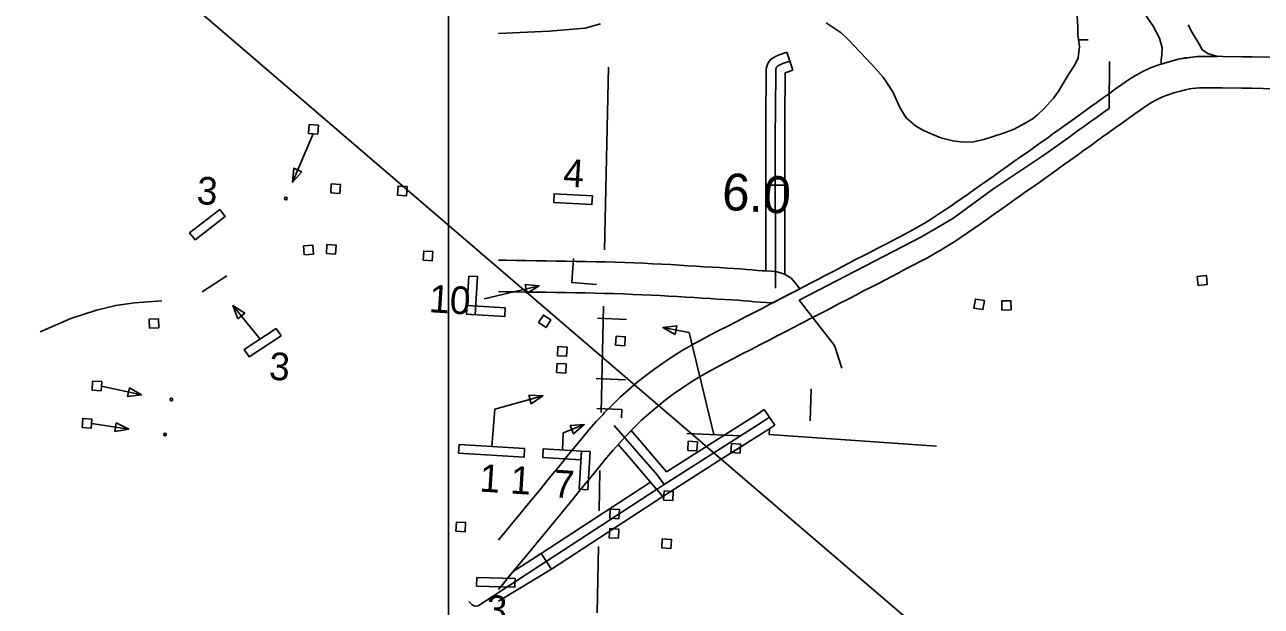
# Model space of a CAD drawing. Extents: x 1366406 to 1373462, y 376856 to 381998.
# Drawn here: x 1368936.1 to 1369095.2, y 379869.7 to 379944.6 of the extents above; entities that cross this region are included whole.
import ezdxf

# ---------------------------------------------------------------- set-up
doc = ezdxf.new("R2010")
doc.units = 0
for name, color, linetype in [('10', 7, 'Continuous'), ('31', 7, 'Continuous'), ('34', 7, 'Continuous'), ('35', 7, 'Continuous'), ('45', 7, 'Continuous'), ('48', 7, 'Continuous'), ('5', 7, 'Continuous'), ('56', 7, 'Continuous'), ('6', 7, 'Continuous'), ('Default', 7, 'Continuous'), ('R_No Plot', 7, 'Continuous')]:
    doc.layers.add(name, color=color, linetype=linetype)

msp = doc.modelspace()

# ---------------------------------------------------------------- linework, layer by layer
at = {"layer": '10'}
for points in [[(1369033.63, 380012.12), (1369043.27, 379998.36), (1369052.52, 379985.21), (1369060.1, 379974.41), (1369067.67, 379963.77), (1369075.99, 379952.24), (1369081.27, 379944.42), (1369082.11, 379942.87)], [(1369089.54, 379940.5), (1369088.32, 379940.88), (1369087.83, 379941.17), (1369087.6, 379941.38), (1369087.16, 379942.15), (1369086.57, 379943.17), (1369086.31, 379943.59), (1369085.79, 379944.58)], [(1369082.11, 379942.87), (1369082.42, 379941.6), (1369082.4, 379940.75), (1369082.32, 379940.04), (1369082.3, 379939.52), (1369084.49, 379940.13), (1369086.99, 379940.48), (1369089.54, 379940.5)], [(1369033.94, 379909.61), (1369034.29, 379909.79), (1369035.34, 379910.33), (1369036.37, 379910.86), (1369037.36, 379911.37), (1369038.31, 379911.87), (1369038.97, 379912.25), (1369040.28, 379912.9), (1369041.2, 379913.39), (1369042.14, 379913.89), (1369043.07, 379914.37), (1369043.98, 379914.83), (1369044.89, 379915.3), (1369045.78, 379915.76), (1369046.69, 379916.24), (1369047.6, 379916.72), (1369048.51, 379917.19), (1369049.39, 379917.65), (1369050.25, 379918.12), (1369051.11, 379918.6), (1369051.95, 379919.09), (1369052.75, 379919.58), (1369053.54, 379920.08), (1369054.32, 379920.6), (1369055.11, 379921.13), (1369055.9, 379921.67), (1369056.7, 379922.23), (1369057.51, 379922.81), (1369058.34, 379923.4), (1369059.18, 379923.99), (1369060.01, 379924.58), (1369060.85, 379925.17), (1369061.69, 379925.77), (1369062.52, 379926.36), (1369063.36, 379926.95), (1369064.21, 379927.55), (1369065.05, 379928.14), (1369065.89, 379928.74), (1369066.71, 379929.33), (1369067.53, 379929.91), (1369068.34, 379930.49), (1369069.16, 379931.08), (1369069.97, 379931.66), (1369070.79, 379932.24), (1369071.59, 379932.82), (1369072.4, 379933.41), (1369073.21, 379933.99), (1369074.02, 379934.58), (1369074.83, 379935.16), (1369075.65, 379935.74), (1369076.45, 379936.31), (1369077.26, 379936.89), (1369078.1, 379937.47), (1369079, 379938.04), (1369079.94, 379938.57), (1369080.92, 379939.02), (1369081.88, 379939.39), (1369082.8, 379939.69), (1369083.79, 379939.95), (1369084.49, 379940.13), (1369085.39, 379940.33)], [(1369085.39, 379940.33), (1369085.93, 379940.38), (1369086.99, 379940.48), (1369089.12, 379940.52), (1369090.23, 379940.49), (1369092.73, 379940.47), (1369094, 379940.46), (1369097, 379940.39)], [(1369086.15, 379936.35), (1369085.44, 379936.19), (1369084.81, 379936.03), (1369083.95, 379935.8), (1369083.22, 379935.57), (1369082.49, 379935.29), (1369081.79, 379934.96), (1369081.08, 379934.56), (1369080.35, 379934.1), (1369079.6, 379933.58), (1369078.8, 379933.01), (1369077.99, 379932.43), (1369077.18, 379931.86), (1369076.38, 379931.29), (1369075.58, 379930.71), (1369074.77, 379930.13), (1369073.96, 379929.54), (1369073.15, 379928.95), (1369072.33, 379928.37), (1369071.52, 379927.79), (1369070.7, 379927.2), (1369069.88, 379926.61), (1369069.06, 379926.03), (1369068.23, 379925.44), (1369067.39, 379924.84), (1369066.55, 379924.24), (1369065.7, 379923.64), (1369064.86, 379923.05), (1369064.02, 379922.46), (1369063.19, 379921.87), (1369062.35, 379921.27), (1369061.51, 379920.68), (1369060.68, 379920.09), (1369059.86, 379919.51), (1369059.03, 379918.92), (1369058.21, 379918.34), (1369057.39, 379917.78), (1369056.57, 379917.23), (1369055.74, 379916.68), (1369054.89, 379916.14), (1369054.01, 379915.61), (1369053.12, 379915.09), (1369052.22, 379914.58), (1369051.3, 379914.08), (1369050.39, 379913.6), (1369049.47, 379913.13), (1369048.57, 379912.65), (1369047.66, 379912.17), (1369046.75, 379911.7), (1369045.83, 379911.23), (1369044.92, 379910.76), (1369044.01, 379910.3), (1369043.09, 379909.81), (1369042.13, 379909.3), (1369040.89, 379908.68), (1369040.26, 379908.32), (1369039.23, 379907.78), (1369038.22, 379907.26), (1369037.19, 379906.73), (1369036.14, 379906.19), (1369035.8, 379906.02)], [(1369096.92, 379936.34), (1369093.92, 379936.41), (1369092.69, 379936.42), (1369090.15, 379936.44), (1369089.1, 379936.47), (1369087.22, 379936.44), (1369086.31, 379936.35), (1369085.9, 379936.31)], [(1368997.05, 379914.26), (1368997.97, 379914.25), (1368999.28, 379914.23), (1369000.58, 379914.21), (1369001.88, 379914.19), (1369003.17, 379914.17), (1369004.45, 379914.15), (1369005.74, 379914.14), (1369007.02, 379914.11), (1369008.29, 379914.09), (1369009.55, 379914.06), (1369010.8, 379914.03), (1369012.04, 379914), (1369013.28, 379913.96), (1369014.5, 379913.91), (1369015.7, 379913.86), (1369016.88, 379913.81), (1369018.05, 379913.75), (1369019.2, 379913.69), (1369020.32, 379913.62), (1369021.43, 379913.55), (1369022.49, 379913.48), (1369023.51, 379913.42), (1369024.52, 379913.36), (1369025.49, 379913.3), (1369026.42, 379913.25), (1369027.31, 379913.19), (1369028.15, 379913.13), (1369028.95, 379913.07), (1369029.7, 379913.01), (1369030.37, 379912.95), (1369030.96, 379912.9), (1369031.52, 379912.87), (1369032.13, 379912.84), (1369032.9, 379912.76), (1369033.83, 379912.48), (1369034.68, 379911.93), (1369035.27, 379911.31), (1369035.8, 379910.56)], [(1369035.8, 379910.56), (1369032.33, 379908.77), (1369030.7, 379908.86), (1369030.02, 379908.91), (1369029.34, 379908.97), (1369028.62, 379909.03), (1369027.86, 379909.09), (1369027.04, 379909.15), (1369026.16, 379909.2), (1369025.24, 379909.26), (1369024.29, 379909.32), (1369023.28, 379909.37), (1369022.24, 379909.44), (1369021.16, 379909.51), (1369020.07, 379909.58), (1369018.97, 379909.64), (1369017.84, 379909.7), (1369016.69, 379909.76), (1369015.52, 379909.81), (1369014.33, 379909.86), (1369013.13, 379909.91), (1369011.92, 379909.95), (1369010.7, 379909.98), (1369009.46, 379910.01), (1369008.21, 379910.04), (1369006.94, 379910.06), (1369005.68, 379910.09), (1369004.4, 379910.1), (1369003.11, 379910.12), (1369001.81, 379910.14), (1369000.52, 379910.16), (1368999.22, 379910.18), (1368997.93, 379910.2), (1368997.05, 379910.21)], [(1368997.05, 379878.21), (1368997.11, 379878.29), (1368998.01, 379879.37), (1368998.9, 379880.46), (1368999.8, 379881.56), (1369000.7, 379882.65), (1369001.6, 379883.74), (1369002.49, 379884.82), (1369003.37, 379885.91), (1369004.26, 379887), (1369005.14, 379888.09), (1369006.02, 379889.17), (1369006.91, 379890.26), (1369007.8, 379891.35), (1369008.73, 379892.44), (1369009.67, 379893.51), (1369010.45, 379894.36), (1369010.66, 379894.58), (1369011.66, 379895.6), (1369012.69, 379896.6), (1369013.77, 379897.57), (1369014.86, 379898.51), (1369015.99, 379899.41), (1369017.14, 379900.28), (1369018.31, 379901.1), (1369019.5, 379901.88), (1369020.69, 379902.61), (1369021.88, 379903.31), (1369023.07, 379903.96), (1369024.25, 379904.59), (1369025.41, 379905.19), (1369026.55, 379905.78), (1369027.69, 379906.37), (1369028.82, 379906.96), (1369029.94, 379907.53), (1369031.04, 379908.1), (1369032.13, 379908.67), (1369034.15, 379909.72)], [(1369035.8, 379906.02), (1369034.01, 379905.08), (1369032.91, 379904.5), (1369031.79, 379903.93), (1369030.67, 379903.35), (1369029.54, 379902.77), (1369028.41, 379902.19), (1369027.27, 379901.6), (1369026.13, 379901.01), (1369025, 379900.4), (1369023.88, 379899.78), (1369022.77, 379899.14), (1369021.67, 379898.46), (1369020.59, 379897.75), (1369019.52, 379897), (1369018.47, 379896.21), (1369017.45, 379895.39), (1369016.44, 379894.53), (1369015.46, 379893.64), (1369014.51, 379892.73), (1369013.58, 379891.77), (1369013.41, 379891.59), (1369012.68, 379890.8), (1369011.79, 379889.79), (1369010.91, 379888.76), (1369010.04, 379887.7), (1369009.17, 379886.62), (1369008.29, 379885.53), (1369007.4, 379884.45), (1369006.52, 379883.35), (1369005.63, 379882.26), (1369004.73, 379881.17), (1369003.83, 379880.07), (1369002.93, 379878.98), (1369002.03, 379877.89), (1369001.13, 379876.8), (1369000.23, 379875.71), (1368999.33, 379874.63), (1368998.44, 379873.55), (1368997.56, 379872.46), (1368997.05, 379871.83)]]:
    msp.add_lwpolyline(points, dxfattribs=at)
at = {"layer": '31'}
for p, q in [((1369034.15, 379941.05), (1369034.93, 379938.75)), ((1369033.88, 379923.94), (1369031.45, 379923.94)), ((1369031.24, 379895.04), (1369032.61, 379893.03)), ((1369018.17, 379883.81), (1369016.62, 379885.69)), ((1369002.52, 379876.49), (1369003.85, 379874.46))]:
    msp.add_line(p, q, dxfattribs=at)
for points in [[(1369031.46, 379932.5), (1369031.49, 379938.26), (1369031.5, 379938.96), (1369031.68, 379939.59), (1369032.03, 379940.1), (1369032.58, 379940.47), (1369033.17, 379940.72), (1369034.15, 379941.05)], [(1369034.54, 379939.9), (1369033.61, 379939.58), (1369033.16, 379939.39), (1369032.9, 379939.22), (1369032.79, 379939.07), (1369032.71, 379938.79), (1369032.71, 379938.26), (1369032.65, 379929.87), (1369032.67, 379910.64)], [(1369034.93, 379938.75), (1369034.04, 379938.45), (1369033.93, 379938.4), (1369033.92, 379938.25), (1369033.89, 379932.49)], [(1369031.45, 379923.94), (1369031.44, 379929.87), (1369031.46, 379932.5)], [(1369033.89, 379932.49), (1369033.87, 379929.86), (1369033.88, 379923.94)], [(1369031.45, 379923.94), (1369031.45, 379915.39)], [(1369033.88, 379923.94), (1369033.88, 379915.39)], [(1369031.45, 379915.39), (1369031.46, 379912.87)], [(1369033.88, 379915.39), (1369033.89, 379912.44)], [(1369031.92, 379894.04), (1369031.02, 379893.42), (1369018.34, 379885.37), (1368994.43, 379869.76), (1368993.94, 379869.71), (1368993.66, 379869.88), (1368993.24, 379870.31)], [(1369024.07, 379890.45), (1369030.35, 379894.44), (1369031.24, 379895.04)], [(1369012.44, 379890.54), (1369014.1, 379892.33), (1369015.44, 379890.79), (1369018.68, 379887.02)], [(1369032.61, 379893.03), (1369031.68, 379892.41), (1369025.37, 379888.4)], [(1369016.62, 379885.69), (1369013.6, 379889.2), (1369012.44, 379890.54)], [(1369018.68, 379887.02), (1369024.07, 379890.45)], [(1369025.37, 379888.4), (1369019, 379884.35), (1369018.17, 379883.81)], [(1369016.62, 379885.69), (1369009.68, 379881.17)], [(1369018.17, 379883.81), (1369011.01, 379879.13)], [(1369009.68, 379881.17), (1369002.52, 379876.49)], [(1369011.01, 379879.13), (1369003.85, 379874.46)], [(1368997.05, 379871.83), (1368998.94, 379874.15), (1369002.52, 379876.49)], [(1369003.85, 379874.46), (1368997.05, 379870.34)]]:
    msp.add_lwpolyline(points, dxfattribs=at)
at = {"layer": '34'}
msp.add_lwpolyline([(1369037.26, 379897.67), (1369037.14, 379893.56)], dxfattribs=at)
at = {"layer": '35'}
for points in [[(1369071.45, 379946.32), (1369071.57, 379944.37), (1369071.6, 379943.3), (1369071.79, 379941.77), (1369071.61, 379940.33), (1369071.25, 379939.51), (1369070.26, 379937.97), (1369069.46, 379936.68), (1369069.13, 379936.09), (1369068.47, 379935.13), (1369067.21, 379933.75), (1369066.44, 379933.01), (1369065.83, 379932.49), (1369064.74, 379931.85), (1369063.4, 379931.14), (1369062, 379930.6), (1369059.47, 379929.81), (1369058.14, 379929.5), (1369056.85, 379929.46), (1369055.48, 379929.63), (1369053.97, 379930.03), (1369052.91, 379930.43), (1369051.66, 379931.02), (1369050.68, 379931.56), (1369049.49, 379932.58), (1369048.7, 379933.94), (1369047.77, 379935.95), (1369046.53, 379937.85), (1369045.1, 379939.48), (1369042, 379942.74), (1369041.13, 379943.52), (1369039.2, 379944.82)], [(1369010.16, 379944.68), (1369008.19, 379944.14), (1369003.56, 379943.74), (1368997.05, 379943.46)]]:
    msp.add_lwpolyline(points, dxfattribs=at)
at = {"layer": '45'}
msp.add_lwpolyline([(1369018.34, 379885.37), (1369017.44, 379886.6), (1369014.52, 379889.99), (1369011.93, 379892.98)], dxfattribs=at)
at = {"layer": '5'}
for points in [[(1369011.18, 379939.1), (1369010.69, 379915.58)], [(1369010.54, 379908.32), (1369010.26, 379894.66)], [(1369010.1, 379887.16), (1369009.99, 379881.99)], [(1369009.9, 379877.37), (1369009.72, 379868.86)]]:
    msp.add_lwpolyline(points, dxfattribs=at)
at = {"layer": '56'}
for points in [[(1368973.21, 379930.54), (1368970.56, 379924.3)], [(1369006.68, 379914.49), (1369006.5, 379911.37), (1369009.67, 379911.14)], [(1368962.09, 379912.23), (1368958.94, 379910.18)], [(1368995.2, 379909.3), (1369002.26, 379910.96)], [(1368953.75, 379909.02), (1368950.2, 379908.77), (1368947.81, 379908.44), (1368945.33, 379907.81), (1368942.04, 379906.76), (1368938.08, 379905.04)], [(1368966.4, 379904.1), (1368962.87, 379908.41)], [(1369009.79, 379906.78), (1369013.52, 379906.61)], [(1369024.74, 379891.79), (1369021.56, 379904.93), (1369018.19, 379905.58)], [(1369009.63, 379899.04), (1369013.37, 379898.87)], [(1368945.96, 379898.03), (1368951.11, 379896.91)], [(1368996.19, 379890.26), (1368996.58, 379895.06), (1369002.76, 379896.8)], [(1369009.71, 379895.17), (1369012.91, 379895.03), (1369012.85, 379893.95)], [(1368944.69, 379893.22), (1368949.48, 379892.51)], [(1369005.27, 379889.81), (1369005.38, 379892.02), (1369008.07, 379893.08)], [(1369021.27, 379891.95), (1369028.21, 379891.64)]]:
    msp.add_lwpolyline(points, dxfattribs=at)
for points in [[(1368972.62, 379930.58), (1368972.69, 379931.74), (1368973.87, 379931.67), (1368973.79, 379930.5)], [(1368971.76, 379925.66), (1368970.71, 379926.11), (1368970.56, 379924.3)], [(1368975.46, 379922.92), (1368975.53, 379924.09), (1368976.7, 379924.02), (1368976.63, 379922.85)], [(1368984.05, 379922.63), (1368984.12, 379923.8), (1368985.29, 379923.73), (1368985.22, 379922.56)], [(1369004.15, 379921.7), (1369004.21, 379922.82), (1369009.12, 379922.56), (1369009.06, 379921.43)], [(1368961.21, 379920.79), (1368961.89, 379919.9), (1368958, 379916.89), (1368957.31, 379917.78)], [(1368972.06, 379914.95), (1368971.97, 379916.11), (1368973.14, 379916.21), (1368973.23, 379915.04)], [(1368974.9, 379915.11), (1368974.97, 379916.28), (1368976.14, 379916.21), (1368976.07, 379915.04)], [(1368987.35, 379914.26), (1368987.42, 379915.43), (1368988.59, 379915.36), (1368988.52, 379914.19)], [(1368993.23, 379912.21), (1368994.35, 379912.14), (1368994.06, 379907.23), (1368992.94, 379907.3)], [(1369087.07, 379911.01), (1369086.95, 379912.17), (1369088.12, 379912.3), (1369088.24, 379911.13)], [(1369000.46, 379911.13), (1369000.72, 379910.01), (1369002.26, 379910.96)], [(1368963.51, 379906.71), (1368964.4, 379907.44), (1368962.87, 379908.41)], [(1368992.94, 379907.3), (1368993.01, 379908.42), (1368997.92, 379908.11), (1368997.85, 379906.99)], [(1369058.2, 379908.1), (1369058.4, 379909.25), (1369059.56, 379909.05), (1369059.36, 379907.9)], [(1369061.81, 379907.84), (1369061.8, 379909.01), (1369062.97, 379909.03), (1369062.99, 379907.86)], [(1368952.16, 379905.5), (1368952.12, 379906.67), (1368953.29, 379906.72), (1368953.34, 379905.55)], [(1369002.18, 379906.22), (1369002.82, 379907.2), (1369003.8, 379906.56), (1369003.16, 379905.58)], [(1368968.46, 379905.44), (1368969.07, 379904.5), (1368964.95, 379901.82), (1368964.33, 379902.76)], [(1369019.77, 379904.69), (1369019.98, 379905.82), (1369018.19, 379905.58)], [(1369012.12, 379903.3), (1369012.19, 379904.47), (1369013.36, 379904.39), (1369013.29, 379903.23)], [(1369004.62, 379901.96), (1369004.7, 379903.13), (1369005.87, 379903.06), (1369005.8, 379901.89)], [(1369004.52, 379899.79), (1369004.59, 379900.96), (1369005.76, 379900.89), (1369005.69, 379899.72)], [(1368944.75, 379897.52), (1368944.82, 379898.69), (1368946, 379898.62), (1368945.92, 379897.45)], [(1368949.55, 379897.84), (1368949.3, 379896.72), (1368951.11, 379896.91)], [(1369000.95, 379896.89), (1369001.26, 379895.78), (1369002.76, 379896.8)], [(1368943.48, 379892.71), (1368943.56, 379893.88), (1368944.73, 379893.8), (1368944.66, 379892.64)], [(1368947.86, 379893.33), (1368947.69, 379892.2), (1368949.48, 379892.51)], [(1369006.25, 379892.98), (1369006.68, 379891.91), (1369008.07, 379893.08)], [(1369021.39, 379889.77), (1369021.46, 379890.94), (1369022.63, 379890.87), (1369022.56, 379889.7)], [(1368991.91, 379889.41), (1368991.99, 379890.53), (1369000.4, 379889.99), (1369000.33, 379888.87)], [(1369002.74, 379888.84), (1369002.81, 379889.97), (1369007.72, 379889.66), (1369007.65, 379888.54)], [(1369007.71, 379889.68), (1369008.83, 379889.62), (1369008.54, 379884.7), (1369007.42, 379884.77)], [(1369026.95, 379889.48), (1369027.03, 379890.65), (1369028.2, 379890.58), (1369028.13, 379889.41)], [(1369018.29, 379883.37), (1369018.37, 379884.54), (1369019.54, 379884.47), (1369019.46, 379883.3)], [(1369011.36, 379881.03), (1369011.43, 379882.2), (1369012.6, 379882.13), (1369012.53, 379880.96)], [(1368991.57, 379879.37), (1368991.64, 379880.54), (1368992.81, 379880.46), (1368992.74, 379879.29)], [(1369011.3, 379878.52), (1369011.37, 379879.69), (1369012.54, 379879.61), (1369012.47, 379878.44)], [(1369018.05, 379877.2), (1369018.12, 379878.37), (1369019.29, 379878.29), (1369019.22, 379877.12)], [(1368994.23, 379872.28), (1368994.26, 379873.41), (1368999.18, 379873.26), (1368999.15, 379872.14)]]:
    msp.add_lwpolyline(points, close=True, dxfattribs=at)
for centre in [(1368969.69, 379922.21), (1368954.96, 379896.32), (1368954.14, 379891.82)]:
    msp.add_circle(centre, 0.169, dxfattribs=at)
at = {"layer": '6'}
msp.add_line((1369075.66, 379939.86), (1369075.6, 379933.81), dxfattribs=at)
for points in [[(1369071.68, 379942.66), (1369072.92, 379942.62)], [(1369070.28, 379929.99), (1369071.68, 379930.99), (1369072.5, 379931.58), (1369073.3, 379932.16), (1369074.11, 379932.74), (1369074.92, 379933.33), (1369075.6, 379933.81)], [(1369053.73, 379918.59), (1369055.5, 379919.64), (1369060.77, 379923.49), (1369067.19, 379927.79), (1369070.28, 379929.99)], [(1369035.75, 379909.11), (1369051.38, 379917.21), (1369053.73, 379918.59)], [(1369035.75, 379909.11), (1369040.26, 379903.26), (1369041.21, 379900.35)], [(1369053.39, 379890.31), (1369031.89, 379891.83), (1369031.9, 379892.55)]]:
    msp.add_lwpolyline(points, dxfattribs=at)
at = {"layer": 'Default'}
msp.add_line((1368826.95, 380059.41), (1369196.47, 379741.86), dxfattribs=at)
at = {"layer": 'R_No Plot'}
msp.add_line((1368990.63, 379480.59), (1368990.63, 380368.17), dxfattribs=at)

# ---------------------------------------------------------------- texts
at = {"layer": '48'}
msp.add_text('6.0', height=4.752, rotation=356.4139, dxfattribs=at).set_placement((1369025.7, 379920.77))
at = {"layer": '56'}
for s, height, p in [('4', 3.56, (1369005.3, 379923.78)), ('3', 3.56, (1368958.15, 379921.5)), ('10', 3.564, (1368988.04, 379907.57)), ('3', 3.56, (1368967.45, 379898.88)), ('1 1', 3.564, (1368994.53, 379884.47)), ('7', 3.56, (1369004.04, 379883.73)), ('3', 3.56, (1368995.39, 379867.61))]:
    msp.add_text(s, height=height, rotation=356.4139, dxfattribs=at).set_placement(p)

doc.saveas('drawing.dxf')
